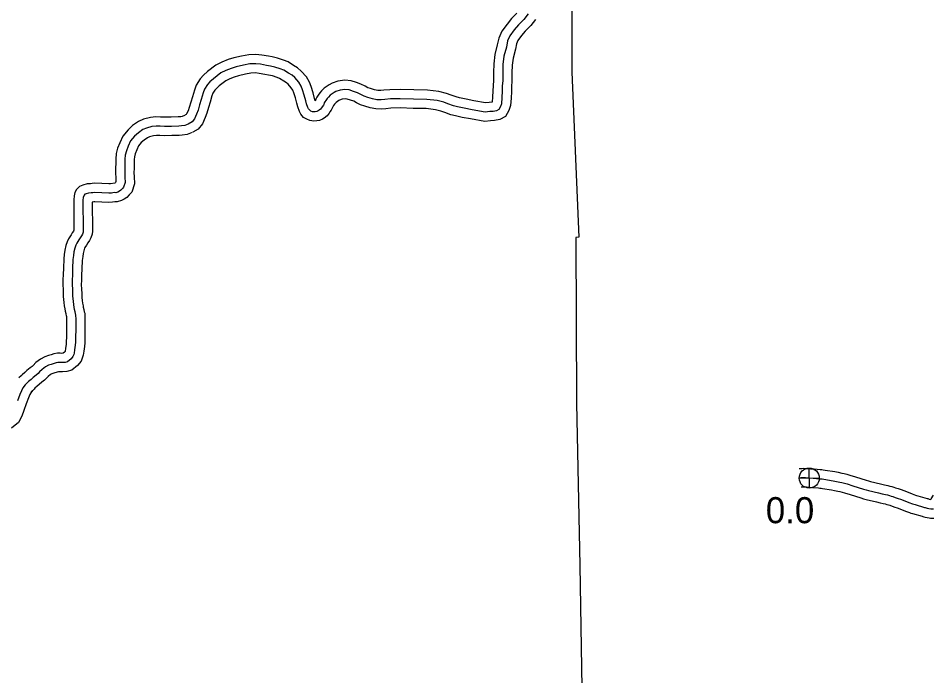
# Model space of a CAD drawing. Extents: x 31699 to 244310, y -8841 to 11474.
# Drawn here: x 140220 to 141207, y 1590 to 2300 of the extents above; entities that cross this region are included whole.
import ezdxf

# ---------------------------------------------------------------- set-up
doc = ezdxf.new("R2010")
doc.units = 0
for name, color, linetype in [('B_Logo', 7, 'Continuous'), ('Level 21', 7, 'Continuous'), ('Level 55', 7, 'Continuous'), ('R_Logo', 7, 'Continuous'), ('R_XS_EARTHWORK_STAGE2', 7, 'Continuous'), ('S_WALL_ANNOT', 7, 'Continuous')]:
    doc.layers.add(name, color=color, linetype=linetype)

msp = doc.modelspace()

# ---------------------------------------------------------------- linework, layer by layer
at = {"layer": 'B_Logo'}
for points in [[(140770.6, 2305.03), (140765.85, 2298.91), (140759.97, 2292.98), (140755.49, 2287.59), (140750.61, 2281.07), (140748.26, 2275.57), (140746.92, 2269.01), (140744.35, 2258.97), (140743.3, 2250.14), (140742.99, 2241.19), (140743, 2233.04), (140742.53, 2226.69), (140742.32, 2221.41), (140741.98, 2214.46), (140741.52, 2207.78), (140740.48, 2204.7), (140738.64, 2201.48), (140736.25, 2200.12), (140732.79, 2199.48), (140729.18, 2199.25), (140723.98, 2198.8), (140710.07, 2201.2), (140701.31, 2202.85), (140694.15, 2204.52), (140689.8, 2205.55), (140683.84, 2207.69), (140679.29, 2209.39), (140672.06, 2211.19), (140661.1, 2212.48), (140646.61, 2212.68), (140632.39, 2213.21), (140621.71, 2212.97), (140615.71, 2212.38), (140611.71, 2212.01), (140607.1, 2212.09), (140602.28, 2213.05), (140597.2, 2214.6), (140593.38, 2215.84), (140589.75, 2217.8), (140586.06, 2219.64), (140581.78, 2221.13), (140577.22, 2222.63), (140572.68, 2223.12), (140567.35, 2222.4), (140562.82, 2220.82), (140560.96, 2219.8), (140556.65, 2216.88), (140554.74, 2214.93), (140553.42, 2213.38), (140551.97, 2211.43), (140551.05, 2209.88), (140550.39, 2208.61), (140549.81, 2207), (140549.42, 2206.26), (140548.23, 2204.58), (140547.44, 2203.37), (140546.25, 2201.82), (140544.8, 2200.67), (140543.8, 2200.13), (140542.34, 2199.45), (140540.67, 2199.17), (140539.14, 2198.95), (140537.74, 2199.2), (140535.99, 2199.92), (140534.72, 2200.71), (140533.37, 2202.37), (140532.55, 2203.7), (140531.18, 2207.56), (140530.28, 2210.95), (140528.75, 2216.95), (140526.82, 2222.94), (140525.25, 2226.67), (140522.94, 2230.92), (140518.42, 2235.95), (140515.52, 2238.46), (140511.76, 2240.69), (140506.66, 2243.92), (140502.84, 2245.42), (140497.01, 2247.43), (140492.19, 2248.45), (140488.11, 2249.21), (140481.43, 2250.49), (140476.28, 2251.04), (140469.94, 2250.71), (140463.08, 2249.37), (140455.29, 2247.63), (140449.7, 2245.97), (140444.04, 2243.71), (140438.8, 2240.99), (140430.71, 2234.84), (140426.87, 2231.53), (140424.17, 2228.63), (140421.01, 2223.52), (140419.58, 2219.44), (140417.52, 2212.4), (140415.71, 2206.58), (140414.03, 2200.68), (140412.53, 2196.59), (140410.38, 2191.5), (140407.67, 2188.27), (140403.49, 2185.89)], [(140403.49, 2185.89), (140399.64, 2184.18), (140396.24, 2183.81), (140393.17, 2183.65), (140385.23, 2183.31), (140377.69, 2183.1), (140373.21, 2183.39), (140368.74, 2183.48), (140364.34, 2183.04), (140358.48, 2181.51), (140354.55, 2179.81), (140349.65, 2176.35), (140345.61, 2172.77), (140341.26, 2167.59), (140338.71, 2161.82), (140336.69, 2156.79), (140335.47, 2152.24), (140335.18, 2147.76), (140335.16, 2142.75), (140334.93, 2138.61), (140334.86, 2132.93), (140335.1, 2128.46), (140335.49, 2122.59), (140333.74, 2117.56), (140332.48, 2116.15), (140330.77, 2114.33), (140329.24, 2113.31), (140327.51, 2112.43), (140325.32, 2111.74), (140323.58, 2111.79), (140320.65, 2111.36), (140317.71, 2111.2), (140302.62, 2111.85), (140300.55, 2111.7), (140298.75, 2111.48), (140295.88, 2111.32), (140293.09, 2110.56), (140291.96, 2110.01), (140290.97, 2109.07), (140290.64, 2108.4), (140290.12, 2106.39), (140289.82, 2103.51), (140290.07, 2071.19), (140290.08, 2070.46), (140289.96, 2069.05), (140289.24, 2067.11), (140288.19, 2065.23), (140286.75, 2062.88), (140285.3, 2060.66), (140283.06, 2057.3), (140282.22, 2055.22), (140281.05, 2051.8), (140280.08, 2047.92), (140279.59, 2043.91), (140279.03, 2039.5), (140278.66, 2030.01), (140278.39, 2023.2), (140278.18, 2017.32), (140278.03, 2012.64), (140278.35, 2007.17), (140278.52, 2002.83), (140278.48, 2000.16), (140278.71, 1997.42), (140279.08, 1994.22), (140279.44, 1991.15), (140280.01, 1987.95), (140280.36, 1985.95), (140280.98, 1983.42), (140281.54, 1980.82), (140281.75, 1980.08), (140281.83, 1978.95), (140281.99, 1975.81), (140281.98, 1970.07), (140281.98, 1963.92), (140281.92, 1955.91), (140281.78, 1950.23), (140281.48, 1946.96), (140280.79, 1942.14), (140280.29, 1938.53), (140279.9, 1937.19), (140278.99, 1934.84), (140276.95, 1932.35), (140273.11, 1929.18), (140270.71, 1928.55), (140267.37, 1928.25), (140264.64, 1928.29), (140262.63, 1928.48), (140260.97, 1928.19), (140258.77, 1927.37), (140255.51, 1926.34), (140252.45, 1925.37), (140249.33, 1923.74), (140245.69, 1920.83), (140242.97, 1918.2), (140241.45, 1916.65), (140239.2, 1914.89), (140235.96, 1912.12), (140233.84, 1910.17), (140231.13, 1907.8), (140230.07, 1906.72), (140227.29, 1904.23)], [(140227.29, 1904.23), (140224.72, 1900.86), (140223.35, 1897.71), (140221.72, 1893.95), (140218.98, 1887.12)], [(141064.1, 1803.92), (141065.24, 1804.04), (141066.49, 1804.11), (141067.74, 1804.13), (141069.84, 1804.1), (141071.73, 1803.99), (141074.41, 1803.79), (141078.37, 1803.46), (141084.85, 1802.93), (141086.33, 1802.78), (141087.97, 1802.6), (141089.69, 1802.38), (141099.73, 1800.75), (141103.24, 1800.07), (141106.89, 1799.3), (141109.3, 1798.75), (141111.9, 1798.14), (141115, 1797.25), (141121.06, 1795.38), (141132.55, 1791.73), (141135.31, 1790.89), (141137.92, 1790.25), (141148.75, 1787.71), (141152.75, 1786.74), (141156.34, 1785.88), (141158.38, 1785.36), (141160.53, 1784.8), (141162.47, 1784.23), (141164.08, 1783.71), (141166.81, 1782.8), (141169.84, 1781.69), (141172.45, 1780.75), (141175.39, 1779.64), (141181.55, 1777.3), (141185.49, 1775.84), (141186.84, 1775.37), (141188.3, 1774.95), (141198.45, 1771.97), (141199.27, 1771.75), (141200.2, 1771.5), (141201.23, 1771.23), (141203.23, 1770.81), (141205.2, 1770.44), (141206.14, 1770.29), (141207.12, 1770.21), (141208.03, 1770.24)]]:
    msp.add_lwpolyline(points, dxfattribs=at)
at = {"layer": 'Level 21'}
for p, q in [((141074.23, 1792.75), (141073.73, 1814.45)), ((141063.13, 1803.35), (141084.83, 1803.85))]:
    msp.add_line(p, q, dxfattribs=at)
msp.add_circle((141073.98, 1803.6), 10.85, dxfattribs=at)
at = {"layer": 'Level 55'}
for points in [[(140758.32, 2305.52), (140752.57, 2299.71), (140747.63, 2293.79), (140741.88, 2286.09), (140738.67, 2278.56), (140737.17, 2271.25), (140734.5, 2260.8), (140733.32, 2250.91), (140732.99, 2241.35), (140733, 2233.4), (140732.55, 2227.27), (140732.33, 2221.86), (140732, 2215.05), (140731.63, 2209.76), (140731.52, 2209.42), (140728.43, 2209.22), (140724.41, 2208.87), (140711.85, 2211.04), (140703.37, 2212.64), (140696.44, 2214.26), (140692.66, 2215.15), (140687.28, 2217.08), (140682.25, 2218.95), (140673.86, 2221.04), (140661.76, 2222.47), (140646.87, 2222.67), (140632.46, 2223.21), (140621.11, 2222.96), (140614.75, 2222.33), (140611.34, 2222.01), (140608.18, 2222.08), (140604.72, 2222.76), (140600.19, 2224.14), (140597.33, 2225.07), (140594.37, 2226.68), (140589.95, 2228.87), (140584.98, 2230.61), (140579.34, 2232.46), (140572.55, 2233.19), (140565.01, 2232.17), (140558.74, 2229.98), (140555.75, 2228.34), (140550.22, 2224.6), (140547.35, 2221.68), (140545.59, 2219.61), (140543.64, 2216.98), (140542.3, 2214.73), (140541.21, 2212.62), (140540.73, 2211.3), (140540.59, 2211.09), (140539.96, 2213.47), (140538.36, 2219.72), (140536.21, 2226.42), (140534.27, 2231.01), (140531.16, 2236.73), (140525.44, 2243.1), (140521.4, 2246.6), (140516.99, 2249.22), (140511.19, 2252.88), (140506.3, 2254.8), (140499.69, 2257.08), (140494.15, 2258.26), (140489.97, 2259.04), (140482.9, 2260.39), (140476.56, 2261.07), (140468.72, 2260.66), (140461.03, 2259.16), (140452.77, 2257.31), (140446.41, 2255.43), (140439.88, 2252.82), (140433.43, 2249.47), (140424.41, 2242.61), (140419.94, 2238.75), (140416.18, 2234.73), (140411.93, 2227.85), (140410.06, 2222.5), (140407.94, 2215.3), (140406.12, 2209.43), (140404.51, 2203.77), (140403.22, 2200.26), (140401.75, 2196.77), (140401.16, 2196.07), (140398.55, 2194.58)], [(140778.5, 2298.91), (140773.39, 2292.3), (140767.38, 2286.24), (140763.34, 2281.39), (140759.34, 2276.04), (140757.86, 2272.57), (140756.67, 2266.77), (140754.2, 2257.13), (140753.28, 2249.38), (140752.99, 2241.02), (140753, 2232.68), (140752.52, 2226.12), (140752.31, 2220.97), (140751.97, 2213.88), (140751.4, 2205.8), (140749.65, 2200.59), (140745.97, 2194.14), (140739.72, 2190.59), (140734.02, 2189.54), (140729.94, 2189.28), (140723.55, 2188.72), (140708.3, 2191.36), (140699.25, 2193.07), (140691.87, 2194.78), (140686.95, 2195.94), (140680.41, 2198.3), (140676.33, 2199.82), (140670.26, 2201.33), (140660.44, 2202.49), (140646.36, 2202.68), (140632.31, 2203.2), (140622.31, 2202.98), (140616.66, 2202.42), (140612.07, 2202), (140606.02, 2202.11), (140599.84, 2203.34), (140594.2, 2205.06), (140589.42, 2206.61), (140585.14, 2208.93), (140582.18, 2210.4), (140578.57, 2211.66), (140575.11, 2212.8), (140572.81, 2213.04), (140569.69, 2212.62), (140566.9, 2211.65), (140566.18, 2211.25), (140563.09, 2209.16), (140562.12, 2208.18), (140561.24, 2207.15), (140560.3, 2205.88), (140559.8, 2205.04), (140559.58, 2204.6), (140558.97, 2202.92), (140557.95, 2201.01), (140556.51, 2198.97), (140555.61, 2197.59), (140553.43, 2194.75), (140550.33, 2192.3), (140548.32, 2191.2), (140545.34, 2189.82), (140542.21, 2189.28), (140538.94, 2188.82), (140534.91, 2189.55), (140531.43, 2190.99), (140528.03, 2193.09), (140525.19, 2196.57), (140523.48, 2199.36), (140521.62, 2204.59), (140520.6, 2208.44), (140519.14, 2214.18), (140517.44, 2219.46), (140516.23, 2222.32), (140514.71, 2225.11), (140511.4, 2228.8), (140509.65, 2230.32), (140506.54, 2232.17), (140502.12, 2234.96), (140499.38, 2236.03), (140494.33, 2237.78), (140490.24, 2238.65), (140486.26, 2239.39), (140479.96, 2240.59), (140476.01, 2241.01), (140471.16, 2240.76), (140465.13, 2239.58), (140457.8, 2237.94), (140452.98, 2236.52), (140448.21, 2234.61), (140444.17, 2232.51), (140437.01, 2227.06), (140433.81, 2224.3), (140432.15, 2222.53), (140430.09, 2219.2), (140429.11, 2216.37), (140427.09, 2209.51), (140425.29, 2203.72), (140423.54, 2197.59), (140421.84, 2192.93), (140419.01, 2186.23), (140414.18, 2180.46), (140408.43, 2177.19)], [(140399.44, 2195.03), (140397.01, 2193.96), (140395.43, 2193.79), (140392.69, 2193.64), (140384.87, 2193.3), (140377.87, 2193.11), (140373.64, 2193.39), (140368.34, 2193.49), (140362.56, 2192.91), (140355.2, 2190.99), (140349.63, 2188.57), (140343.43, 2184.21), (140338.43, 2179.77), (140332.68, 2172.93), (140329.49, 2165.71), (140327.19, 2159.97), (140325.55, 2153.88), (140325.18, 2148.1), (140325.16, 2143.04), (140324.94, 2138.95), (140324.85, 2132.73), (140325.12, 2127.86), (140325.38, 2123.96), (140324.95, 2122.74), (140324.27, 2122.02), (140324.23, 2121.99), (140319.65, 2121.32), (140317.65, 2121.21), (140302.47, 2121.87), (140299.58, 2121.65), (140297.87, 2121.45), (140294.27, 2121.24), (140289.57, 2119.96), (140286.2, 2118.34), (140282.77, 2115.07), (140281.2, 2111.86), (140280.26, 2108.17), (140279.81, 2104.01), (140280.07, 2071.2), (140279.56, 2070.29), (140278.3, 2068.23), (140276.95, 2066.16), (140274.18, 2062.01), (140272.85, 2058.73), (140271.45, 2054.63), (140270.23, 2049.74), (140269.67, 2045.15), (140269.06, 2040.32), (140268.67, 2030.4), (140268.4, 2023.57), (140268.19, 2017.66), (140268.02, 2012.51), (140268.36, 2006.67), (140268.52, 2002.7), (140268.48, 1999.82), (140268.76, 1996.44), (140269.14, 1993.06), (140269.54, 1989.69), (140270.16, 1986.21), (140270.57, 1983.88), (140271.24, 1981.16), (140271.84, 1978.4), (140271.85, 1978.36), (140271.85, 1978.35), (140271.99, 1975.56), (140271.98, 1970.08), (140271.98, 1963.96), (140271.92, 1956.07), (140271.79, 1950.82), (140271.54, 1948.12), (140270.89, 1943.53), (140270.48, 1940.61), (140270.42, 1940.4), (140270.25, 1939.96), (140269.83, 1939.45), (140268.57, 1938.4), (140267, 1938.26), (140265.16, 1938.29), (140262.24, 1938.55), (140258.35, 1937.89), (140255.5, 1936.82), (140252.5, 1935.87), (140248.6, 1934.64), (140243.84, 1932.15), (140239.07, 1928.35), (140235.92, 1925.29), (140234.78, 1924.13), (140232.88, 1922.64), (140229.31, 1919.6), (140227.16, 1917.61), (140224.26, 1915.08), (140223.15, 1913.95), (140220.61, 1911.66)], [(140407.54, 2176.74), (140402.26, 2174.41), (140397.04, 2173.84), (140393.65, 2173.66), (140385.58, 2173.31), (140377.5, 2173.09), (140372.79, 2173.4), (140369.14, 2173.47), (140366.11, 2173.17), (140361.75, 2172.03), (140359.48, 2171.04), (140355.86, 2168.5), (140352.8, 2165.78), (140349.83, 2162.25), (140347.93, 2157.94), (140346.19, 2153.62), (140345.38, 2150.6), (140345.18, 2147.42), (140345.16, 2142.46), (140344.93, 2138.27), (140344.86, 2133.14), (140345.08, 2129.07), (140345.6, 2121.22), (140342.53, 2112.4), (140339.86, 2109.4), (140337.26, 2106.64), (140334.31, 2104.67), (140331.32, 2103.14), (140326.71, 2101.69), (140324.17, 2101.77), (140321.65, 2101.4), (140317.77, 2101.18), (140302.77, 2101.84), (140301.52, 2101.74), (140299.83, 2101.54), (140300.07, 2071.28), (140300.08, 2070.08), (140299.81, 2066.86), (140298.36, 2062.92), (140296.82, 2060.17), (140295.19, 2057.53), (140293.65, 2055.16), (140291.94, 2052.6), (140291.58, 2051.71), (140290.65, 2048.98), (140289.94, 2046.1), (140289.51, 2042.67), (140289.01, 2038.67), (140288.65, 2029.62), (140288.38, 2022.82), (140288.18, 2016.97), (140288.04, 2012.77), (140288.34, 2007.66), (140288.53, 2002.95), (140288.49, 2000.49), (140288.66, 1998.4), (140289.01, 1995.37), (140289.34, 1992.61), (140289.85, 1989.69), (140290.15, 1988.02), (140290.73, 1985.67), (140291.25, 1983.23), (140291.66, 1981.81), (140291.81, 1979.55), (140291.99, 1976.07), (140291.98, 1970.05), (140291.98, 1963.89), (140291.92, 1955.75), (140291.77, 1949.65), (140291.41, 1945.79), (140290.69, 1940.75), (140290.1, 1936.45), (140289.39, 1933.98), (140287.73, 1929.73), (140284.06, 1925.26), (140277.77, 1920.06), (140272.43, 1918.67), (140267.75, 1918.25), (140264.11, 1918.3), (140263.27, 1918.38), (140262.04, 1917.92), (140258.52, 1916.8), (140256.3, 1916.1), (140254.81, 1915.32), (140252.3, 1913.32), (140250.03, 1911.11), (140248.13, 1909.18), (140245.53, 1907.15), (140242.6, 1904.65), (140240.52, 1902.72), (140237.99, 1900.52), (140236.99, 1899.5), (140233.98, 1896.79)], [(140235.24, 1898.15), (140233.41, 1895.76), (140232.52, 1893.72), (140230.95, 1890.1), (140228.37, 1883.65), (140226.02, 1876.71), (140223.72, 1870.35), (140220.1, 1863.66), (140212.66, 1857.39)]]:
    msp.add_lwpolyline(points, dxfattribs=at)
at = {"layer": 'R_Logo'}
msp.add_lwpolyline([(140806.74, 2920.87), (140809.02, 2768.2), (140813.44, 2592.44), (140817.25, 2418.61), (140817.61, 2241.74), (140825.12, 2063.6), (140822.05, 2063.51), (140822.83, 1884.3), (140826.24, 1709.33), (140829.27, 1532.69), (140830.9, 1423.63)], dxfattribs=at)
msp.add_lwpolyline([(140806.74, 2920.87), (140809.02, 2768.2), (140813.44, 2592.44), (140817.25, 2418.61), (140817.61, 2241.74), (140825.12, 2063.6), (140822.05, 2063.51), (140822.83, 1884.3), (140826.24, 1709.33), (140829.27, 1532.69), (140830.9, 1423.63)], dxfattribs=at)
at = {"layer": 'R_XS_EARTHWORK_STAGE2'}
for points in [[(141063.02, 1813.86), (141064.41, 1814.01), (141066.13, 1814.11), (141067.74, 1814.13), (141070.22, 1814.1), (141072.42, 1813.96), (141075.2, 1813.75), (141079.19, 1813.42), (141085.75, 1812.89), (141087.37, 1812.73), (141089.16, 1812.53), (141091.12, 1812.28), (141101.48, 1810.6), (141105.23, 1809.87), (141109.03, 1809.07), (141111.56, 1808.49), (141114.42, 1807.82), (141117.86, 1806.84), (141124.06, 1804.92), (141135.52, 1801.28), (141137.96, 1800.53), (141140.25, 1799.97), (141151.07, 1797.44), (141155.09, 1796.47), (141158.74, 1795.59), (141160.89, 1795.04), (141163.21, 1794.43), (141165.41, 1793.79), (141167.2, 1793.21), (141170.11, 1792.24), (141173.25, 1791.09), (141175.91, 1790.13), (141178.93, 1788.99), (141185.05, 1786.66), (141188.85, 1785.26), (141189.87, 1784.91), (141191.09, 1784.55), (141201.14, 1781.6), (141201.86, 1781.41), (141202.77, 1781.16), (141203.53, 1780.96), (141205.18, 1780.62), (141205.28, 1780.6), (141205.65, 1781.11), (141207.94, 1785.07)], [(141065.18, 1793.98), (141066.07, 1794.07), (141066.86, 1794.12), (141067.75, 1794.13), (141069.46, 1794.11), (141071.05, 1794.01), (141073.63, 1793.82), (141077.55, 1793.49), (141083.95, 1792.97), (141085.28, 1792.84), (141086.78, 1792.67), (141088.26, 1792.48), (141097.97, 1790.91), (141101.25, 1790.27), (141104.75, 1789.53), (141107.04, 1789.01), (141109.38, 1788.46), (141112.15, 1787.67), (141118.07, 1785.84), (141129.58, 1782.18), (141132.66, 1781.24), (141135.59, 1780.52), (141146.44, 1777.98), (141150.41, 1777.02), (141153.94, 1776.17), (141155.88, 1775.68), (141157.85, 1775.16), (141159.54, 1774.67), (141160.95, 1774.21), (141163.51, 1773.36), (141166.43, 1772.29), (141168.99, 1771.37), (141171.84, 1770.29), (141178.04, 1767.93), (141182.12, 1766.42), (141183.82, 1765.84), (141185.5, 1765.35), (141195.76, 1762.34), (141196.69, 1762.09), (141197.62, 1761.84), (141198.94, 1761.49), (141201.28, 1761), (141203.5, 1760.58), (141204.92, 1760.36), (141206.88, 1760.19), (141208.48, 1760.25)]]:
    msp.add_lwpolyline(points, dxfattribs=at)

# ---------------------------------------------------------------- texts
at = {"layer": 'S_WALL_ANNOT'}
msp.add_text('0.0', height=28.16, dxfattribs=at).set_placement((141027.04, 1754.85))

doc.saveas('drawing.dxf')
